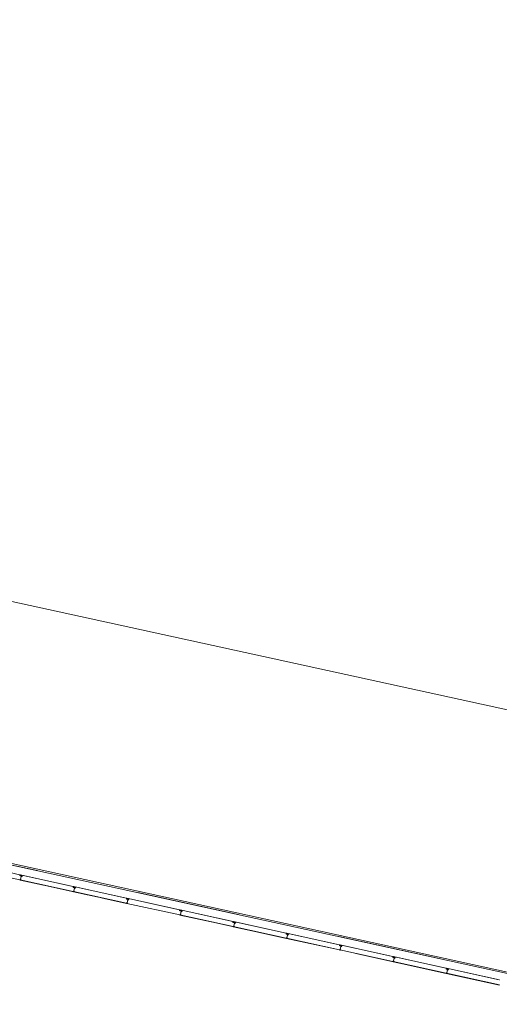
# Model space of a CAD drawing. Header units: metres. Extents: x 233012 to 233264, y 553571 to 554014.
# Tile 286 of 313: x 233148 to 233157, y 553995 to 554014. Entities that reach past the tile are written whole.
import ezdxf

# ---------------------------------------------------------------- set-up
doc = ezdxf.new("R2010")
doc.units = ezdxf.units.M
doc.linetypes.add('NLCS-HIDDEN', pattern=[4, 2, -2])
for name, color, linetype, lineweight in [('A-N---NPP', 251, 'NLCS-HIDDEN', 9), ('A-NA23_vloer', 252, 'Continuous', 0), ('A-NL$1B_3D-modellen_algemeen', 252, 'Continuous', 5), ('A-NL$1B_3D-modellen_algemeen-drsn', 252, 'Continuous', 5), ('A-NL23_vloeraanzicht', 252, 'Continuous', 5)]:
    doc.layers.add(name, color=color, linetype=linetype, lineweight=lineweight)

# ---------------------------------------------------------------- blocks, each defined once
blk = doc.blocks.new('NLRS_41_GM_WPB_waterslag_gen_mie - waterslag-5562979-01_Situatie')
at = {"layer": 'A-NL$1B_3D-modellen_algemeen'}
for p, q in [((-51.482, 0.279), (51.203, 0.279)), ((-0.953, 0), (-2.294, 0)), ((-0.17, 0), (-0.653, 0)), ((3.01, 0), (0.886, 0)), ((4.087, 0), (4.066, 0)), ((6.19, 0), (4.387, 0))]:
    blk.add_line(p, q, dxfattribs=at)

msp = doc.modelspace()

# ---------------------------------------------------------------- linework, layer by layer
at = {"layer": 'A-N---NPP', "flags": 128}
msp.add_lwpolyline([(233208.526, 553888.618), (233228.609, 553980.395), (233099.954, 554008.548), (233025.404, 553667.867), (233154.055, 553639.689), (233189.361, 553801.036), (233206.475, 553797.378), (233225.622, 553884.877)], close=True, dxfattribs=at)
at = {"layer": 'A-NA23_vloer', "flags": 128}
msp.add_lwpolyline([(233189.73, 553676.511), (233188.662, 553671.627), (233028.961, 553706.574), (233096.334, 554014.459), (233264.258, 553977.712), (233263.934, 553967.325), (233258.935, 553967.43), (233259.131, 553973.716), (233100.149, 554008.505), (233034.914, 553710.389), (233189.73, 553676.511)], dxfattribs=at)
at = {"layer": 'A-NL$1B_3D-modellen_algemeen-drsn'}
for p, q in [((233148.118, 553997.754), (233147.087, 553997.979)), ((233147.087, 553997.978), (233148.118, 553997.753)), ((233148.117, 553997.855), (233147.088, 553998.08)), ((233148.118, 553997.836), (233148.117, 553997.855)), ((233148.117, 553997.836), (233148.117, 553997.851)), ((233148.139, 553997.829), (233148.12, 553997.833)), ((233148.138, 553997.828), (233148.12, 553997.832)), ((233148.122, 553997.843), (233148.139, 553997.839)), ((233148.122, 553997.843), (233148.139, 553997.84)), ((233148.122, 553997.752), (233149.154, 553997.526)), ((233148.135, 553997.755), (233148.123, 553997.756)), ((233148.123, 553997.755), (233148.135, 553997.754)), ((233148.123, 553997.753), (233149.154, 553997.527)), ((233149.153, 553997.629), (233148.124, 553997.854)), ((233149.149, 553997.629), (233148.127, 553997.852)), ((233148.132, 553997.76), (233148.145, 553997.823)), ((233148.145, 553997.822), (233148.132, 553997.762)), ((233148.144, 553997.835), (233148.161, 553997.831)), ((233148.145, 553997.836), (233148.162, 553997.832)), ((233148.156, 553997.831), (233148.145, 553997.833)), ((233148.156, 553997.83), (233148.145, 553997.832)), ((233148.16, 553997.821), (233148.147, 553997.823)), ((233148.147, 553997.822), (233148.159, 553997.82)), ((233149.152, 553997.625), (233149.153, 553997.609)), ((233149.154, 553997.609), (233149.153, 553997.629)), ((233149.155, 553997.606), (233149.174, 553997.602)), ((233149.174, 553997.603), (233149.156, 553997.607)), ((233149.174, 553997.613), (233149.158, 553997.617)), ((233149.158, 553997.616), (233149.174, 553997.612)), ((233150.189, 553997.402), (233149.159, 553997.628)), ((233149.163, 553997.626), (233150.185, 553997.402)), ((233149.167, 553997.534), (233149.181, 553997.597)), ((233149.181, 553997.595), (233149.167, 553997.535)), ((233149.197, 553997.605), (233149.18, 553997.609)), ((233149.18, 553997.608), (233149.197, 553997.604)), ((233149.192, 553997.605), (233149.181, 553997.607)), ((233149.192, 553997.604), (233149.181, 553997.606)), ((233149.195, 553997.595), (233149.182, 553997.596)), ((233149.182, 553997.596), (233149.195, 553997.594)), ((233149.171, 553997.529), (233149.158, 553997.529)), ((233149.171, 553997.528), (233149.158, 553997.528)), ((233150.189, 553997.301), (233149.158, 553997.526)), ((233149.158, 553997.525), (233150.189, 553997.3)), ((233150.188, 553997.399), (233150.188, 553997.383)), ((233150.189, 553997.383), (233150.189, 553997.402)), ((233150.21, 553997.376), (233150.191, 553997.38)), ((233150.209, 553997.375), (233150.191, 553997.38)), ((233150.21, 553997.386), (233150.193, 553997.39)), ((233150.193, 553997.389), (233150.21, 553997.385)), ((233151.224, 553997.175), (233150.195, 553997.4)), ((233151.22, 553997.175), (233150.198, 553997.399)), ((233150.203, 553997.307), (233150.217, 553997.371)), ((233150.216, 553997.368), (233150.203, 553997.308)), ((233150.233, 553997.378), (233150.215, 553997.382)), ((233150.215, 553997.381), (233150.232, 553997.377)), ((233150.227, 553997.378), (233150.216, 553997.381)), ((233150.227, 553997.377), (233150.216, 553997.38)), ((233150.23, 553997.368), (233150.218, 553997.369)), ((233150.23, 553997.367), (233150.218, 553997.368)), ((233150.193, 553997.298), (233151.225, 553997.073)), ((233150.206, 553997.302), (233150.194, 553997.302)), ((233150.206, 553997.301), (233150.194, 553997.301)), ((233150.194, 553997.299), (233151.225, 553997.074)), ((233151.223, 553997.156), (233151.223, 553997.172)), ((233151.224, 553997.156), (233151.224, 553997.175)), ((233152.26, 553996.949), (233151.23, 553997.174)), ((233152.256, 553996.949), (233151.234, 553997.173)), ((233151.245, 553997.149), (233151.226, 553997.153)), ((233151.226, 553997.152), (233151.245, 553997.148)), ((233151.229, 553997.164), (233151.245, 553997.16)), ((233151.229, 553997.163), (233151.245, 553997.159)), ((233151.242, 553997.076), (233151.229, 553997.076)), ((233151.242, 553997.075), (233151.229, 553997.075)), ((233152.26, 553996.848), (233151.229, 553997.073)), ((233151.229, 553997.072), (233152.26, 553996.847)), ((233151.238, 553997.08), (233151.252, 553997.144)), ((233151.252, 553997.142), (233151.238, 553997.082)), ((233151.251, 553997.156), (233151.268, 553997.152)), ((233151.251, 553997.155), (233151.268, 553997.151)), ((233151.263, 553997.151), (233151.252, 553997.153)), ((233151.252, 553997.152), (233151.262, 553997.15)), ((233151.266, 553997.142), (233151.253, 553997.143)), ((233151.253, 553997.142), (233151.266, 553997.141)), ((233152.259, 553996.93), (233152.259, 553996.945)), ((233152.26, 553996.93), (233152.26, 553996.949)), ((233152.281, 553996.923), (233152.262, 553996.927)), ((233152.262, 553996.926), (233152.28, 553996.922)), ((233152.264, 553996.937), (233152.281, 553996.934)), ((233152.264, 553996.936), (233152.281, 553996.933)), ((233152.264, 553996.846), (233153.296, 553996.62)), ((233152.277, 553996.849), (233152.265, 553996.849)), ((233152.265, 553996.848), (233152.277, 553996.848)), ((233153.296, 553996.621), (233152.265, 553996.847)), ((233153.295, 553996.723), (233152.266, 553996.948)), ((233152.269, 553996.946), (233153.291, 553996.722)), ((233152.274, 553996.854), (233152.288, 553996.918)), ((233152.287, 553996.915), (233152.274, 553996.855)), ((233152.286, 553996.928), (233152.303, 553996.924)), ((233152.287, 553996.929), (233152.304, 553996.925)), ((233152.298, 553996.925), (233152.287, 553996.927)), ((233152.287, 553996.926), (233152.298, 553996.924)), ((233152.302, 553996.915), (233152.289, 553996.917)), ((233152.301, 553996.914), (233152.289, 553996.916)), ((233153.294, 553996.719), (233153.295, 553996.703)), ((233153.296, 553996.703), (233153.295, 553996.723)), ((233153.297, 553996.7), (233153.316, 553996.696)), ((233153.316, 553996.697), (233153.298, 553996.701)), ((233153.316, 553996.706), (233153.3, 553996.71)), ((233153.3, 553996.709), (233153.316, 553996.705)), ((233153.313, 553996.622), (233153.3, 553996.622)), ((233153.313, 553996.621), (233153.3, 553996.621)), ((233154.331, 553996.394), (233153.3, 553996.62)), ((233153.3, 553996.619), (233154.331, 553996.393)), ((233154.33, 553996.495), (233153.301, 553996.721)), ((233153.305, 553996.719), (233154.326, 553996.495)), ((233153.309, 553996.627), (233153.323, 553996.691)), ((233153.322, 553996.688), (233153.309, 553996.628)), ((233153.339, 553996.698), (233153.322, 553996.702)), ((233153.322, 553996.701), (233153.339, 553996.697)), ((233153.334, 553996.698), (233153.323, 553996.701)), ((233153.323, 553996.7), (233153.334, 553996.697)), ((233153.337, 553996.688), (233153.324, 553996.69)), ((233153.337, 553996.687), (233153.324, 553996.689)), ((233154.331, 553996.476), (233154.33, 553996.495)), ((233154.33, 553996.492), (233154.33, 553996.476)), ((233154.352, 553996.47), (233154.333, 553996.474)), ((233154.333, 553996.473), (233154.351, 553996.469)), ((233154.335, 553996.484), (233154.352, 553996.48)), ((233154.335, 553996.483), (233154.352, 553996.479)), ((233155.366, 553996.269), (233154.337, 553996.495)), ((233154.34, 553996.493), (233155.362, 553996.269)), ((233154.344, 553996.4), (233154.358, 553996.464)), ((233154.358, 553996.462), (233154.345, 553996.402)), ((233154.357, 553996.475), (233154.374, 553996.471)), ((233154.375, 553996.472), (233154.358, 553996.476)), ((233154.369, 553996.471), (233154.358, 553996.474)), ((233154.358, 553996.473), (233154.369, 553996.47)), ((233154.373, 553996.462), (233154.36, 553996.464)), ((233154.36, 553996.463), (233154.372, 553996.461)), ((233154.335, 553996.393), (233155.367, 553996.167)), ((233154.348, 553996.396), (233154.336, 553996.396)), ((233154.336, 553996.395), (233154.348, 553996.395)), ((233154.336, 553996.393), (233155.367, 553996.168)), ((233155.365, 553996.266), (233155.366, 553996.25)), ((233155.367, 553996.25), (233155.366, 553996.269)), ((233155.368, 553996.247), (233155.387, 553996.242)), ((233155.387, 553996.243), (233155.369, 553996.248)), ((233155.371, 553996.257), (233155.387, 553996.254)), ((233155.371, 553996.256), (233155.387, 553996.253)), ((233156.402, 553996.043), (233155.372, 553996.268)), ((233156.398, 553996.043), (233155.376, 553996.266)), ((233155.38, 553996.174), (233155.394, 553996.238)), ((233155.394, 553996.236), (233155.38, 553996.175)), ((233155.41, 553996.246), (233155.393, 553996.249)), ((233155.393, 553996.248), (233155.41, 553996.245)), ((233155.405, 553996.245), (233155.394, 553996.248)), ((233155.405, 553996.244), (233155.394, 553996.247)), ((233155.408, 553996.235), (233155.395, 553996.237)), ((233155.408, 553996.234), (233155.395, 553996.236)), ((233155.384, 553996.169), (233155.371, 553996.169)), ((233155.371, 553996.168), (233155.384, 553996.168)), ((233155.371, 553996.167), (233156.402, 553995.941)), ((233155.371, 553996.166), (233156.402, 553995.94)), ((233156.401, 553996.039), (233156.401, 553996.023)), ((233156.402, 553996.023), (233156.402, 553996.043)), ((233156.423, 553996.017), (233156.404, 553996.021)), ((233156.404, 553996.02), (233156.422, 553996.016)), ((233156.406, 553996.03), (233156.423, 553996.027)), ((233156.406, 553996.029), (233156.423, 553996.026)), ((233157.437, 553995.816), (233156.408, 553996.041)), ((233156.411, 553996.039), (233157.433, 553995.816)), ((233156.428, 553996.022), (233156.446, 553996.019)), ((233156.428, 553996.021), (233156.445, 553996.018)), ((233156.44, 553996.019), (233156.429, 553996.021)), ((233156.44, 553996.018), (233156.429, 553996.02)), ((233156.406, 553995.939), (233157.438, 553995.713)), ((233156.419, 553995.942), (233156.407, 553995.942)), ((233156.407, 553995.941), (233156.419, 553995.941)), ((233157.438, 553995.714), (233156.407, 553995.94)), ((233156.416, 553995.948), (233156.429, 553996.011)), ((233156.429, 553996.009), (233156.416, 553995.948)), ((233156.443, 553996.008), (233156.431, 553996.01)), ((233156.443, 553996.007), (233156.431, 553996.009))]:
    msp.add_line(p, q, dxfattribs=at)
for centre, major_axis, start_param, end_param in [((233148.113, 553997.851), (0.00267, -0.00298), 0.931354, 2.19532), ((233148.113, 553997.851), (-0.00344, -0.00203), 2.699863, 3.963829), ((233148.12, 553997.836), (-0.0032, -0.00143), 5.888446, 7.218344), ((233148.12, 553997.836), (0.00217, -0.00275), 4.069193, 5.39909), ((233148.12, 553997.836), (0.00108, -0.00225), 4.29038, 5.620278), ((233148.118, 553997.754), (-0.001, -0.000016), 1.338972, 2.909768), ((233148.118, 553997.754), (0.00138, -0.00145), 5.307534, 6.87833), ((233148.118, 553997.754), (-0.001, -0.000016), 1.338972, 2.909768), ((233148.123, 553997.846), (-0.00282, -0.00151), 5.313654, 7.14784), ((233148.123, 553997.755), (-0.0013, -0.0027), 2.472128, 4.943664), ((233148.123, 553997.755), (-0.00023, -0.00299), 2.099436, 4.570971), ((233148.123, 553997.846), (-0.0014, -0.0017), 4.924274, 6.758459), ((233148.123, 553997.846), (-0.00205, -0.00081), 5.42827, 7.262456), ((233148.123, 553997.755), (-0.00017, -0.00199), 2.107302, 4.578591), ((233148.123, 553997.754), (0.00075, -0.00164), 2.825219, 5.469697), ((233148.123, 553997.754), (-0.000117, -0.000791), 3.465414, 5.959476), ((233148.123, 553997.754), (0.000547, -0.000584), 2.566065, 5.060127), ((233148.127, 553997.848), (0.00007, -0.0042), 2.909966, 4.217373), ((233148.127, 553997.848), (-0.0024, -0.00345), 3.534291, 4.841698), ((233148.125, 553997.757), (-0.000113, -0.000994), 5.278694, 6.377924), ((233148.132, 553997.76), (-0.000467, -0.000884), 4.982599, 6.553395), ((233148.133, 553997.761), (-0.000608, -0.000794), 5.150418, 6.721214), ((233148.135, 553997.757), (0.00126, -0.00031), 4.933576, 7.877773), ((233148.135, 553997.757), (-0.000291, -0.000034), 1.43767, 4.381867), ((233148.135, 553997.757), (-0.000275, -0.000102), 1.198998, 4.143195), ((233148.135, 553997.757), (-0.00195, -0.00045), 1.326327, 2.798059), ((233148.136, 553997.758), (0.00186, -0.00069), 0.040866, 1.709453), ((233148.139, 553997.832), (0.00322, -0.00138), 4.902642, 6.438001), ((233148.139, 553997.832), (-0.00278, -0.00212), 0.704419, 2.239778), ((233148.138, 553997.836), (-0.00295, -0.00188), 3.371735, 3.930592), ((233148.138, 553997.836), (-0.0035, 0.00016), 3.985195, 4.544052), ((233148.138, 553997.836), (-0.00225, -0.00108), 3.490623, 4.04948), ((233148.139, 553997.832), (-0.00247, 0.0004), 1.517566, 3.052924), ((233148.145, 553997.83), (0.00052, -0.00316), 2.764345, 4.299093), ((233148.145, 553997.838), (-0.00113, -0.00189), 6.046079, 6.604935), ((233148.145, 553997.838), (-0.00166, -0.00144), 0.083893, 0.64275), ((233148.145, 553997.838), (-0.00056, -0.00315), 5.686243, 6.2451), ((233148.145, 553997.83), (0.00029, -0.00218), 2.796726, 4.331349), ((233148.145, 553997.83), (-0.00005, -0.0022), 2.951707, 4.48633), ((233148.147, 553997.821), (0.00341, -0.00077), 1.664264, 2.402198), ((233148.147, 553997.821), (-0.00012, -0.0035), 3.048082, 3.786017), ((233148.147, 553997.821), (0.00152, -0.00199), 2.360264, 3.114134), ((233148.147, 553997.821), (-0.00153, -0.00061), 4.202447, 5.685977), ((233148.147, 553997.821), (-0.000281, -0.000586), 3.460683, 4.944212), ((233148.147, 553997.821), (-0.000634, -0.000142), 4.363322, 5.846852), ((233148.155, 553997.826), (0.00177, -0.00131), 5.221733, 6.705263), ((233148.155, 553997.826), (0.00208, -0.00072), 4.916898, 6.400428), ((233148.155, 553997.826), (-0.00204, -0.00246), 0.564994, 2.048524), ((233148.155, 553997.828), (0.00094, -0.00306), 1.055608, 2.626404), ((233148.155, 553997.828), (0.00023, -0.00219), 1.249046, 2.819842), ((233148.155, 553997.828), (0.00023, -0.00219), 1.249046, 2.819842), ((233148.16, 553997.824), (-0.0035, 0.00014), 1.481303, 2.964833), ((233148.16, 553997.824), (0.00319, -0.00145), 5.011082, 6.494612), ((233148.16, 553997.824), (0.00209, -0.00137), 5.162977, 6.646507), ((233148.161, 553997.828), (0.0016, -0.00192), 0.662909, 2.233706), ((233148.161, 553997.828), (0.0033, -0.00116), 0.122489, 1.693286), ((233148.161, 553997.828), (0.0033, -0.00116), 0.122489, 1.693286), ((233149.148, 553997.625), (0.00267, -0.00298), 0.931354, 2.19532), ((233149.148, 553997.625), (-0.00344, -0.00203), 2.699863, 3.963829), ((233149.156, 553997.61), (-0.0032, -0.00143), 5.888446, 7.218344), ((233149.156, 553997.61), (0.00217, -0.00275), 4.069193, 5.39909), ((233149.156, 553997.61), (0.00108, -0.00225), 4.29038, 5.620278), ((233149.158, 553997.619), (-0.00282, -0.00151), 5.313654, 7.14784), ((233149.158, 553997.619), (-0.0014, -0.0017), 4.924274, 6.758459), ((233149.158, 553997.619), (-0.00205, -0.00081), 5.42827, 7.262456), ((233149.162, 553997.622), (0.00007, -0.0042), 2.909966, 4.217373), ((233149.162, 553997.622), (-0.0024, -0.00345), 3.534291, 4.841698), ((233149.174, 553997.61), (-0.00295, -0.00188), 3.371735, 3.930592), ((233149.174, 553997.61), (-0.0035, 0.00016), 3.985195, 4.544052), ((233149.174, 553997.61), (-0.00225, -0.00108), 3.490623, 4.04948), ((233149.175, 553997.605), (0.00322, -0.00138), 4.902642, 6.438001), ((233149.175, 553997.605), (-0.00247, 0.0004), 1.517566, 3.052924), ((233149.175, 553997.605), (-0.00278, -0.00212), 0.704419, 2.239778), ((233149.18, 553997.604), (0.00052, -0.00316), 2.764345, 4.299093), ((233149.181, 553997.611), (-0.00056, -0.00315), 5.686243, 6.2451), ((233149.18, 553997.604), (0.00029, -0.00218), 2.796726, 4.331349), ((233149.18, 553997.604), (-0.00005, -0.0022), 2.951707, 4.48633), ((233149.181, 553997.611), (-0.00113, -0.00189), 6.046079, 6.604935), ((233149.181, 553997.611), (-0.00166, -0.00144), 0.083893, 0.64275), ((233149.182, 553997.595), (0.00341, -0.00077), 1.664264, 2.402198), ((233149.182, 553997.595), (-0.00012, -0.0035), 3.048082, 3.786017), ((233149.182, 553997.595), (0.00152, -0.00199), 2.360264, 3.114134), ((233149.182, 553997.595), (-0.00153, -0.00061), 4.202447, 5.685977), ((233149.182, 553997.595), (-0.000281, -0.000586), 3.460683, 4.944212), ((233149.182, 553997.595), (-0.000634, -0.000142), 4.363322, 5.846852), ((233149.191, 553997.6), (0.00177, -0.00131), 5.221733, 6.705263), ((233149.191, 553997.6), (0.00208, -0.00072), 4.916898, 6.400428), ((233149.191, 553997.6), (-0.00204, -0.00246), 0.564994, 2.048524), ((233149.191, 553997.602), (0.00094, -0.00306), 1.055608, 2.626404), ((233149.191, 553997.602), (0.00023, -0.00219), 1.249046, 2.819842), ((233149.191, 553997.602), (0.00023, -0.00219), 1.249046, 2.819842), ((233149.195, 553997.597), (0.00209, -0.00137), 5.162977, 6.646507), ((233149.195, 553997.597), (-0.0035, 0.00014), 1.481303, 2.964833), ((233149.195, 553997.597), (0.00319, -0.00145), 5.011082, 6.494612), ((233149.196, 553997.602), (0.0033, -0.00116), 0.122489, 1.693286), ((233149.196, 553997.602), (0.0033, -0.00116), 0.122489, 1.693286), ((233149.196, 553997.602), (0.0016, -0.00192), 0.662909, 2.233706), ((233149.154, 553997.528), (-0.001, -0.000016), 1.338972, 2.909768), ((233149.154, 553997.528), (0.00138, -0.00145), 5.307534, 6.87833), ((233149.154, 553997.528), (-0.001, -0.000016), 1.338972, 2.909768), ((233149.158, 553997.529), (-0.0013, -0.0027), 2.472128, 4.943664), ((233149.158, 553997.529), (-0.00023, -0.00299), 2.099436, 4.570971), ((233149.158, 553997.529), (-0.00017, -0.00199), 2.107302, 4.578591), ((233149.159, 553997.527), (0.00075, -0.00164), 2.825219, 5.469697), ((233149.159, 553997.527), (-0.000117, -0.000791), 3.465414, 5.959476), ((233149.159, 553997.527), (0.000547, -0.000584), 2.566065, 5.060127), ((233149.161, 553997.531), (-0.000113, -0.000994), 5.278694, 6.377924), ((233149.168, 553997.535), (-0.000608, -0.000794), 5.150418, 6.721214), ((233149.168, 553997.534), (-0.000467, -0.000884), 4.982599, 6.553395), ((233149.171, 553997.531), (0.00186, -0.00069), 0.040866, 1.709453), ((233149.171, 553997.531), (0.00126, -0.00031), 4.933576, 7.877773), ((233149.171, 553997.531), (-0.000291, -0.000034), 1.43767, 4.381867), ((233149.171, 553997.531), (-0.000275, -0.000102), 1.198998, 4.143195), ((233149.171, 553997.531), (-0.00195, -0.00045), 1.326327, 2.798059), ((233150.184, 553997.398), (0.00267, -0.00298), 0.931354, 2.19532), ((233150.184, 553997.398), (-0.00344, -0.00203), 2.699863, 3.963829), ((233150.192, 553997.383), (-0.0032, -0.00143), 5.888446, 7.218344), ((233150.192, 553997.383), (0.00217, -0.00275), 4.069193, 5.39909), ((233150.192, 553997.383), (0.00108, -0.00225), 4.29038, 5.620278), ((233150.194, 553997.392), (-0.00282, -0.00151), 5.313654, 7.14784), ((233150.194, 553997.392), (-0.0014, -0.0017), 4.924274, 6.758459), ((233150.194, 553997.392), (-0.00205, -0.00081), 5.42827, 7.262456), ((233150.197, 553997.395), (0.00007, -0.0042), 2.909966, 4.217373), ((233150.197, 553997.395), (-0.0024, -0.00345), 3.534291, 4.841698), ((233150.21, 553997.379), (0.00322, -0.00138), 4.902642, 6.438001), ((233150.21, 553997.379), (-0.00278, -0.00212), 0.704419, 2.239778), ((233150.209, 553997.383), (-0.00295, -0.00188), 3.371735, 3.930592), ((233150.209, 553997.383), (-0.0035, 0.00016), 3.985195, 4.544052), ((233150.209, 553997.383), (-0.00225, -0.00108), 3.490623, 4.04948), ((233150.21, 553997.379), (-0.00247, 0.0004), 1.517566, 3.052924), ((233150.216, 553997.377), (0.00052, -0.00316), 2.764345, 4.299093), ((233150.216, 553997.384), (-0.00056, -0.00315), 5.686243, 6.2451), ((233150.216, 553997.384), (-0.00113, -0.00189), 6.046079, 6.604935), ((233150.216, 553997.384), (-0.00166, -0.00144), 0.083893, 0.64275), ((233150.216, 553997.377), (0.00029, -0.00218), 2.796726, 4.331349), ((233150.216, 553997.377), (-0.00005, -0.0022), 2.951707, 4.48633), ((233150.218, 553997.369), (0.00341, -0.00077), 1.664264, 2.402198), ((233150.218, 553997.369), (-0.00012, -0.0035), 3.048082, 3.786017), ((233150.218, 553997.368), (-0.00153, -0.00061), 4.202447, 5.685977), ((233150.218, 553997.369), (0.00152, -0.00199), 2.360264, 3.114134), ((233150.218, 553997.368), (-0.000281, -0.000586), 3.460683, 4.944212), ((233150.218, 553997.368), (-0.000634, -0.000142), 4.363322, 5.846852), ((233150.226, 553997.373), (0.00177, -0.00131), 5.221733, 6.705263), ((233150.226, 553997.373), (-0.00204, -0.00246), 0.564994, 2.048524), ((233150.226, 553997.373), (0.00208, -0.00072), 4.916898, 6.400428), ((233150.227, 553997.375), (0.00094, -0.00306), 1.055608, 2.626404), ((233150.227, 553997.375), (0.00023, -0.00219), 1.249046, 2.819842), ((233150.227, 553997.375), (0.00023, -0.00219), 1.249046, 2.819842), ((233150.231, 553997.37), (0.00209, -0.00137), 5.162977, 6.646507), ((233150.231, 553997.37), (-0.0035, 0.00014), 1.481303, 2.964833), ((233150.231, 553997.37), (0.00319, -0.00145), 5.011082, 6.494612), ((233150.232, 553997.375), (0.0016, -0.00192), 0.662909, 2.233706), ((233150.232, 553997.375), (0.0033, -0.00116), 0.122489, 1.693286), ((233150.232, 553997.375), (0.0033, -0.00116), 0.122489, 1.693286), ((233150.19, 553997.302), (-0.001, -0.000016), 1.338972, 2.909768), ((233150.19, 553997.302), (-0.001, -0.000016), 1.338972, 2.909768), ((233150.19, 553997.302), (0.00138, -0.00145), 5.307534, 6.87833), ((233150.194, 553997.303), (-0.0013, -0.0027), 2.472128, 4.943664), ((233150.194, 553997.303), (-0.00023, -0.00299), 2.099436, 4.570971), ((233150.194, 553997.303), (-0.00017, -0.00199), 2.107302, 4.578591), ((233150.194, 553997.3), (0.00075, -0.00164), 2.825219, 5.469697), ((233150.194, 553997.3), (-0.000117, -0.000791), 3.465414, 5.959476), ((233150.194, 553997.3), (0.000547, -0.000584), 2.566065, 5.060127), ((233150.197, 553997.304), (-0.000113, -0.000994), 5.278694, 6.377924), ((233150.204, 553997.308), (-0.000608, -0.000794), 5.150418, 6.721214), ((233150.204, 553997.307), (-0.000467, -0.000884), 4.982599, 6.553395), ((233150.206, 553997.304), (0.00126, -0.00031), 4.933576, 7.877773), ((233150.206, 553997.304), (-0.000291, -0.000034), 1.43767, 4.381867), ((233150.206, 553997.304), (-0.000275, -0.000102), 1.198998, 4.143195), ((233150.206, 553997.304), (-0.00195, -0.00045), 1.326327, 2.798059), ((233150.206, 553997.304), (0.00186, -0.00069), 0.040866, 1.709453), ((233151.219, 553997.171), (0.00267, -0.00298), 0.931354, 2.19532), ((233151.219, 553997.171), (-0.00344, -0.00203), 2.699863, 3.963829), ((233151.229, 553997.166), (-0.00311, 0.00076), 6.043775, 7.877961), ((233151.233, 553997.168), (0.00327, 0.00263), 0.677683, 1.98509), ((233151.233, 553997.168), (0.00359, 0.00218), 0.809378, 2.116784), ((233151.227, 553997.156), (-0.0032, -0.00143), 5.888446, 7.218344), ((233151.227, 553997.156), (0.00217, -0.00275), 4.069193, 5.39909), ((233151.227, 553997.156), (0.00108, -0.00225), 4.29038, 5.620278), ((233151.225, 553997.075), (-0.001, -0.000016), 1.338972, 2.909768), ((233151.225, 553997.075), (0.00138, -0.00145), 5.307534, 6.87833), ((233151.225, 553997.075), (-0.001, -0.000016), 1.338972, 2.909768), ((233151.229, 553997.076), (-0.0013, -0.0027), 2.472128, 4.943664), ((233151.229, 553997.076), (-0.00023, -0.00299), 2.099436, 4.570971), ((233151.229, 553997.166), (-0.00208, 0.00073), 6.142473, 7.976659), ((233151.229, 553997.166), (-0.00219, 0.00024), 5.91208, 7.746266), ((233151.229, 553997.076), (-0.00017, -0.00199), 2.107302, 4.578591), ((233151.23, 553997.074), (0.00178, 0.00028), 1.528045, 4.172524), ((233151.23, 553997.074), (0.000387, 0.0007), 0.68249, 3.176552), ((233151.23, 553997.074), (-0.0008, 0.000008), 4.899602, 7.393664), ((233151.232, 553997.077), (-0.000113, -0.000994), 5.278694, 6.377924), ((233151.239, 553997.082), (0.000564, 0.000826), 1.954478, 3.525274), ((233151.239, 553997.08), (-0.000467, -0.000884), 4.982599, 6.553395), ((233151.242, 553997.078), (-0.00183, 0.00078), 3.229593, 4.898181), ((233151.242, 553997.077), (0.00126, -0.00031), 4.933576, 7.877773), ((233151.242, 553997.077), (-0.000291, -0.000034), 1.43767, 4.381867), ((233151.242, 553997.077), (-0.000275, -0.000102), 1.198998, 4.143195), ((233151.242, 553997.078), (-0.00102, 0.00172), 2.586962, 4.058695), ((233151.245, 553997.157), (0.00336, 0.00098), 0.511525, 1.070382), ((233151.245, 553997.157), (-0.00346, 0.00054), 4.093422, 4.652278), ((233151.245, 553997.157), (-0.00157, 0.00195), 4.831215, 5.390072), ((233151.246, 553997.152), (0.00322, -0.00138), 4.902642, 6.438001), ((233151.246, 553997.152), (-0.00247, 0.0004), 1.517566, 3.052924), ((233151.246, 553997.152), (-0.00278, -0.00212), 0.704419, 2.239778), ((233151.251, 553997.15), (0.00052, -0.00316), 2.764345, 4.299093), ((233151.252, 553997.158), (-0.00305, 0.00096), 1.101078, 1.659935), ((233151.251, 553997.15), (0.00029, -0.00218), 2.796726, 4.331349), ((233151.251, 553997.15), (-0.00005, -0.0022), 2.951707, 4.48633), ((233151.252, 553997.158), (-0.00216, 0.0004), 0.981207, 1.540063), ((233151.252, 553997.158), (-0.00168, 0.00142), 1.499369, 2.058226), ((233151.253, 553997.142), (0.00341, -0.00077), 1.664264, 2.402198), ((233151.253, 553997.142), (-0.00012, -0.0035), 3.048082, 3.786017), ((233151.253, 553997.142), (0.00152, -0.00199), 2.360264, 3.114134), ((233151.253, 553997.142), (0.00011, 0.00165), 6.219103, 7.702633), ((233151.253, 553997.142), (-0.000429, 0.000488), 5.433705, 6.917235), ((233151.253, 553997.142), (0.000254, 0.000598), 0.273552, 1.757082), ((233151.262, 553997.146), (0.00177, -0.00131), 5.221733, 6.705263), ((233151.262, 553997.146), (-0.00204, -0.00246), 0.564994, 2.048524), ((233151.262, 553997.146), (0.00208, -0.00072), 4.916898, 6.400428), ((233151.262, 553997.148), (0.00023, -0.00219), 1.249046, 2.819842), ((233151.262, 553997.148), (0.00023, -0.00219), 1.249046, 2.819842), ((233151.262, 553997.148), (0.00094, -0.00306), 1.055608, 2.626404), ((233151.266, 553997.144), (0.00234, 0.00087), 4.228292, 5.711822), ((233151.266, 553997.144), (0.00328, 0.00122), 4.228292, 5.711822), ((233151.266, 553997.144), (0.00263, 0.00231), 3.862909, 5.346439), ((233151.267, 553997.149), (0.00137, 0.00322), 4.898675, 6.469471), ((233151.267, 553997.149), (0.00137, 0.00322), 4.898675, 6.469471), ((233151.267, 553997.149), (0.0024, 0.0007), 5.782771, 7.353567), ((233152.255, 553996.945), (-0.0011, 0.00385), 4.526265, 5.790231), ((233152.255, 553996.945), (0.00246, 0.00316), 5.465079, 6.729044), ((233152.263, 553996.93), (-0.00098, 0.00336), 1.31128, 2.641178), ((233152.263, 553996.93), (0.0002, 0.00349), 1.654479, 2.984377), ((233152.263, 553996.93), (-0.00249, 0.00027), 0.133183, 1.463081), ((233152.261, 553996.849), (-0.00056, 0.00192), 2.641178, 4.211975), ((233152.261, 553996.849), (0.00096, 0.000281), 4.211975, 5.782771), ((233152.261, 553996.849), (0.00096, 0.000281), 4.211975, 5.782771), ((233152.265, 553996.939), (-0.00282, -0.00151), 5.313654, 7.14784), ((233152.265, 553996.849), (0.00244, 0.00174), 6.117252, 8.588787), ((233152.265, 553996.849), (0.00032, 0.00298), 5.274183, 7.745718), ((233152.265, 553996.939), (-0.0014, -0.0017), 4.924274, 6.758459), ((233152.265, 553996.939), (-0.00205, -0.00081), 5.42827, 7.262456), ((233152.265, 553996.849), (0.00156, 0.00125), 6.059704, 8.530993), ((233152.265, 553996.847), (0.00075, -0.00164), 2.825219, 5.469697), ((233152.265, 553996.847), (-0.000117, -0.000791), 3.465414, 5.959476), ((233152.265, 553996.847), (0.000547, -0.000584), 2.566065, 5.060127), ((233152.269, 553996.942), (0.00007, -0.0042), 2.909966, 4.217373), ((233152.269, 553996.942), (-0.0024, -0.00345), 3.534291, 4.841698), ((233152.268, 553996.851), (-0.000535, 0.000845), 1.460191, 2.559422), ((233152.275, 553996.854), (-0.000494, 0.000869), 0.838558, 2.409354), ((233152.275, 553996.855), (-0.000608, -0.000794), 5.150418, 6.721214), ((233152.277, 553996.851), (-0.000906, 0.000923), 2.347177, 5.291374), ((233152.277, 553996.851), (0.00018, 0.000231), 3.784847, 6.729044), ((233152.277, 553996.851), (0.000286, 0.000065), 4.471548, 7.415745), ((233152.277, 553996.851), (-0.00195, -0.00045), 1.326327, 2.798059), ((233152.278, 553996.851), (0.00186, -0.00069), 0.040866, 1.709453), ((233152.281, 553996.926), (0.00248, 0.00247), 3.714505, 5.249864), ((233152.281, 553996.926), (0.00336, 0.00098), 4.211975, 5.747333), ((233152.28, 553996.93), (-0.00295, -0.00188), 3.371735, 3.930592), ((233152.28, 553996.93), (-0.0035, 0.00016), 3.985195, 4.544052), ((233152.28, 553996.93), (-0.00225, -0.00108), 3.490623, 4.04948), ((233152.281, 553996.926), (0.00071, 0.0024), 3.212471, 4.74783), ((233152.287, 553996.924), (-0.00112, 0.003), 5.712128, 7.246876), ((233152.287, 553996.931), (-0.00113, -0.00189), 6.046079, 6.604935), ((233152.287, 553996.931), (-0.00166, -0.00144), 0.083893, 0.64275), ((233152.287, 553996.931), (-0.00056, -0.00315), 5.686243, 6.2451), ((233152.287, 553996.924), (-0.0015, 0.00161), 5.319491, 6.854114), ((233152.287, 553996.924), (-0.00091, 0.002), 5.640351, 7.174973), ((233152.289, 553996.916), (-0.0035, 0.00011), 4.61671, 5.354644), ((233152.289, 553996.916), (0.00342, 0.00075), 1.227415, 1.965349), ((233152.289, 553996.915), (-0.00153, -0.00061), 4.202447, 5.685977), ((233152.289, 553996.916), (-0.00223, 0.00114), 5.05677, 5.81064), ((233152.289, 553996.915), (-0.000281, -0.000586), 3.460683, 4.944212), ((233152.289, 553996.915), (-0.000634, -0.000142), 4.363322, 5.846852), ((233152.297, 553996.92), (-0.00071, 0.00208), 2.684811, 4.168341), ((233152.297, 553996.92), (0.00024, 0.00219), 3.121144, 4.604674), ((233152.297, 553996.92), (-0.00082, 0.00309), 2.75576, 4.23929), ((233152.298, 553996.922), (-0.00281, 0.00154), 3.426576, 4.997373), ((233152.298, 553996.922), (0.00171, 0.00138), 5.390072, 6.960868), ((233152.298, 553996.922), (0.00171, 0.00138), 5.390072, 6.960868), ((233152.302, 553996.918), (-0.0035, 0.00014), 1.481303, 2.964833), ((233152.302, 553996.918), (0.00319, -0.00145), 5.011082, 6.494612), ((233152.302, 553996.918), (0.00209, -0.00137), 5.162977, 6.646507), ((233152.303, 553996.922), (0.0016, -0.00192), 0.662909, 2.233706), ((233152.303, 553996.922), (0.0033, -0.00116), 0.122489, 1.693286), ((233152.303, 553996.922), (0.0033, -0.00116), 0.122489, 1.693286), ((233153.29, 553996.718), (0.00267, -0.00298), 0.931354, 2.19532), ((233153.29, 553996.718), (-0.00344, -0.00203), 2.699863, 3.963829), ((233153.298, 553996.703), (-0.0032, -0.00143), 5.888446, 7.218344), ((233153.298, 553996.703), (0.00217, -0.00275), 4.069193, 5.39909), ((233153.298, 553996.703), (0.00108, -0.00225), 4.29038, 5.620278), ((233153.296, 553996.622), (-0.001, -0.000016), 1.338972, 2.909768), ((233153.296, 553996.622), (0.00138, -0.00145), 5.307534, 6.87833), ((233153.296, 553996.622), (-0.001, -0.000016), 1.338972, 2.909768), ((233153.3, 553996.712), (-0.00282, -0.00151), 5.313654, 7.14784), ((233153.3, 553996.623), (-0.0013, -0.0027), 2.472128, 4.943664), ((233153.3, 553996.623), (-0.00023, -0.00299), 2.099436, 4.570971), ((233153.3, 553996.712), (-0.0014, -0.0017), 4.924274, 6.758459), ((233153.3, 553996.712), (-0.00205, -0.00081), 5.42827, 7.262456), ((233153.3, 553996.623), (-0.00017, -0.00199), 2.107302, 4.578591), ((233153.3, 553996.62), (0.00075, -0.00164), 2.825219, 5.469697), ((233153.304, 553996.715), (0.00007, -0.0042), 2.909966, 4.217373), ((233153.304, 553996.715), (-0.0024, -0.00345), 3.534291, 4.841698), ((233153.3, 553996.62), (-0.000117, -0.000791), 3.465414, 5.959476), ((233153.3, 553996.62), (0.000547, -0.000584), 2.566065, 5.060127), ((233153.303, 553996.624), (-0.000113, -0.000994), 5.278694, 6.377924), ((233153.31, 553996.628), (-0.000608, -0.000794), 5.150418, 6.721214), ((233153.31, 553996.627), (-0.000467, -0.000884), 4.982599, 6.553395), ((233153.313, 553996.624), (0.00186, -0.00069), 0.040866, 1.709453), ((233153.313, 553996.624), (0.00126, -0.00031), 4.933576, 7.877773), ((233153.313, 553996.624), (-0.000291, -0.000034), 1.43767, 4.381867), ((233153.313, 553996.624), (-0.000275, -0.000102), 1.198998, 4.143195), ((233153.313, 553996.624), (-0.00195, -0.00045), 1.326327, 2.798059), ((233153.316, 553996.703), (-0.00295, -0.00188), 3.371735, 3.930592), ((233153.316, 553996.703), (-0.0035, 0.00016), 3.985195, 4.544052), ((233153.316, 553996.703), (-0.00225, -0.00108), 3.490623, 4.04948), ((233153.317, 553996.699), (0.00322, -0.00138), 4.902642, 6.438001), ((233153.317, 553996.699), (-0.00247, 0.0004), 1.517566, 3.052924), ((233153.317, 553996.699), (-0.00278, -0.00212), 0.704419, 2.239778), ((233153.322, 553996.698), (0.00052, -0.00316), 2.764345, 4.299093), ((233153.322, 553996.704), (-0.00056, -0.00315), 5.686243, 6.2451), ((233153.322, 553996.698), (0.00029, -0.00218), 2.796726, 4.331349), ((233153.322, 553996.698), (-0.00005, -0.0022), 2.951707, 4.48633), ((233153.322, 553996.704), (-0.00113, -0.00189), 6.046079, 6.604935), ((233153.322, 553996.704), (-0.00166, -0.00144), 0.083893, 0.64275), ((233153.324, 553996.689), (0.00341, -0.00077), 1.664264, 2.402198), ((233153.324, 553996.689), (-0.00012, -0.0035), 3.048082, 3.786017), ((233153.324, 553996.688), (-0.00153, -0.00061), 4.202447, 5.685977), ((233153.324, 553996.689), (0.00152, -0.00199), 2.360264, 3.114134), ((233153.324, 553996.688), (-0.000281, -0.000586), 3.460683, 4.944212), ((233153.324, 553996.688), (-0.000634, -0.000142), 4.363322, 5.846852), ((233153.333, 553996.694), (0.00177, -0.00131), 5.221733, 6.705263), ((233153.333, 553996.694), (-0.00204, -0.00246), 0.564994, 2.048524), ((233153.333, 553996.694), (0.00208, -0.00072), 4.916898, 6.400428), ((233153.333, 553996.695), (0.00094, -0.00306), 1.055608, 2.626404), ((233153.333, 553996.695), (0.00023, -0.00219), 1.249046, 2.819842), ((233153.333, 553996.695), (0.00023, -0.00219), 1.249046, 2.819842), ((233153.337, 553996.69), (0.00209, -0.00137), 5.162977, 6.646507), ((233153.337, 553996.69), (-0.0035, 0.00014), 1.481303, 2.964833), ((233153.337, 553996.69), (0.00319, -0.00145), 5.011082, 6.494612), ((233153.338, 553996.695), (0.0033, -0.00116), 0.122489, 1.693286), ((233153.338, 553996.695), (0.0033, -0.00116), 0.122489, 1.693286), ((233153.338, 553996.695), (0.0016, -0.00192), 0.662909, 2.233706), ((233154.326, 553996.491), (0.00267, -0.00298), 0.931354, 2.19532), ((233154.326, 553996.491), (-0.00344, -0.00203), 2.699863, 3.963829), ((233154.333, 553996.476), (-0.0032, -0.00143), 5.888446, 7.218344), ((233154.333, 553996.476), (0.00217, -0.00275), 4.069193, 5.39909), ((233154.333, 553996.476), (0.00108, -0.00225), 4.29038, 5.620278), ((233154.336, 553996.486), (-0.00282, -0.00151), 5.313654, 7.14784), ((233154.336, 553996.486), (-0.0014, -0.0017), 4.924274, 6.758459), ((233154.336, 553996.486), (-0.00205, -0.00081), 5.42827, 7.262456), ((233154.339, 553996.489), (0.00007, -0.0042), 2.909966, 4.217373), ((233154.339, 553996.489), (-0.0024, -0.00345), 3.534291, 4.841698), ((233154.352, 553996.472), (0.00322, -0.00138), 4.902642, 6.438001), ((233154.352, 553996.472), (-0.00278, -0.00212), 0.704419, 2.239778), ((233154.351, 553996.477), (-0.00295, -0.00188), 3.371735, 3.930592), ((233154.351, 553996.477), (-0.0035, 0.00016), 3.985195, 4.544052), ((233154.351, 553996.477), (-0.00225, -0.00108), 3.490623, 4.04948), ((233154.352, 553996.472), (-0.00247, 0.0004), 1.517566, 3.052924), ((233154.358, 553996.471), (0.00052, -0.00316), 2.764345, 4.299093), ((233154.358, 553996.478), (-0.00113, -0.00189), 6.046079, 6.604935), ((233154.358, 553996.478), (-0.00166, -0.00144), 0.083893, 0.64275), ((233154.358, 553996.478), (-0.00056, -0.00315), 5.686243, 6.2451), ((233154.358, 553996.471), (0.00029, -0.00218), 2.796726, 4.331349), ((233154.358, 553996.471), (-0.00005, -0.0022), 2.951707, 4.48633), ((233154.36, 553996.462), (0.00341, -0.00077), 1.664264, 2.402198), ((233154.36, 553996.462), (-0.00012, -0.0035), 3.048082, 3.786017), ((233154.36, 553996.462), (0.00152, -0.00199), 2.360264, 3.114134), ((233154.36, 553996.462), (-0.00153, -0.00061), 4.202447, 5.685977), ((233154.36, 553996.462), (-0.000281, -0.000586), 3.460683, 4.944212), ((233154.36, 553996.462), (-0.000634, -0.000142), 4.363322, 5.846852), ((233154.368, 553996.467), (0.00177, -0.00131), 5.221733, 6.705263), ((233154.368, 553996.467), (-0.00204, -0.00246), 0.564994, 2.048524), ((233154.368, 553996.467), (0.00208, -0.00072), 4.916898, 6.400428), ((233154.368, 553996.468), (0.00094, -0.00306), 1.055608, 2.626404), ((233154.368, 553996.468), (0.00023, -0.00219), 1.249046, 2.819842), ((233154.368, 553996.468), (0.00023, -0.00219), 1.249046, 2.819842), ((233154.373, 553996.464), (-0.0035, 0.00014), 1.481303, 2.964833), ((233154.373, 553996.464), (0.00319, -0.00145), 5.011082, 6.494612), ((233154.373, 553996.464), (0.00209, -0.00137), 5.162977, 6.646507), ((233154.374, 553996.469), (0.0016, -0.00192), 0.662909, 2.233706), ((233154.374, 553996.469), (0.0033, -0.00116), 0.122489, 1.693286), ((233154.374, 553996.469), (0.0033, -0.00116), 0.122489, 1.693286), ((233154.331, 553996.395), (-0.001, -0.000016), 1.338972, 2.909768), ((233154.331, 553996.395), (-0.001, -0.000016), 1.338972, 2.909768), ((233154.331, 553996.395), (0.00138, -0.00145), 5.307534, 6.87833), ((233154.336, 553996.396), (-0.0013, -0.0027), 2.472128, 4.943664), ((233154.336, 553996.396), (-0.00023, -0.00299), 2.099436, 4.570971), ((233154.336, 553996.396), (-0.00017, -0.00199), 2.107302, 4.578591), ((233154.336, 553996.394), (0.00075, -0.00164), 2.825219, 5.469697), ((233154.336, 553996.394), (-0.000117, -0.000791), 3.465414, 5.959476), ((233154.336, 553996.394), (0.000547, -0.000584), 2.566065, 5.060127), ((233154.338, 553996.397), (-0.000113, -0.000994), 5.278694, 6.377924), ((233154.345, 553996.4), (-0.000467, -0.000884), 4.982599, 6.553395), ((233154.346, 553996.402), (-0.000608, -0.000794), 5.150418, 6.721214), ((233154.348, 553996.397), (0.00126, -0.00031), 4.933576, 7.877773), ((233154.348, 553996.397), (-0.000291, -0.000034), 1.43767, 4.381867), ((233154.348, 553996.397), (-0.000275, -0.000102), 1.198998, 4.143195), ((233154.348, 553996.398), (-0.00195, -0.00045), 1.326327, 2.798059), ((233154.349, 553996.398), (0.00186, -0.00069), 0.040866, 1.709453), ((233155.361, 553996.265), (0.00267, -0.00298), 0.931354, 2.19532), ((233155.361, 553996.265), (-0.00344, -0.00203), 2.699863, 3.963829), ((233155.369, 553996.25), (-0.0032, -0.00143), 5.888446, 7.218344), ((233155.369, 553996.25), (0.00217, -0.00275), 4.069193, 5.39909), ((233155.369, 553996.25), (0.00108, -0.00225), 4.29038, 5.620278), ((233155.371, 553996.259), (-0.00282, -0.00151), 5.313654, 7.14784), ((233155.371, 553996.259), (-0.0014, -0.0017), 4.924274, 6.758459), ((233155.371, 553996.259), (-0.00205, -0.00081), 5.42827, 7.262456), ((233155.375, 553996.262), (0.00007, -0.0042), 2.909966, 4.217373), ((233155.375, 553996.262), (-0.0024, -0.00345), 3.534291, 4.841698), ((233155.387, 553996.25), (-0.00295, -0.00188), 3.371735, 3.930592), ((233155.387, 553996.25), (-0.0035, 0.00016), 3.985195, 4.544052), ((233155.387, 553996.25), (-0.00225, -0.00108), 3.490623, 4.04948), ((233155.388, 553996.246), (0.00322, -0.00138), 4.902642, 6.438001), ((233155.388, 553996.246), (-0.00247, 0.0004), 1.517566, 3.052924), ((233155.388, 553996.246), (-0.00278, -0.00212), 0.704419, 2.239778), ((233155.393, 553996.244), (0.00052, -0.00316), 2.764345, 4.299093), ((233155.394, 553996.252), (-0.00056, -0.00315), 5.686243, 6.2451), ((233155.393, 553996.244), (0.00029, -0.00218), 2.796726, 4.331349), ((233155.393, 553996.244), (-0.00005, -0.0022), 2.951707, 4.48633), ((233155.394, 553996.252), (-0.00113, -0.00189), 6.046079, 6.604935), ((233155.394, 553996.252), (-0.00166, -0.00144), 0.083893, 0.64275), ((233155.395, 553996.236), (0.00341, -0.00077), 1.664264, 2.402198), ((233155.395, 553996.236), (-0.00012, -0.0035), 3.048082, 3.786017), ((233155.395, 553996.236), (0.00152, -0.00199), 2.360264, 3.114134), ((233155.395, 553996.235), (-0.00153, -0.00061), 4.202447, 5.685977), ((233155.395, 553996.235), (-0.000281, -0.000586), 3.460683, 4.944212), ((233155.395, 553996.235), (-0.000634, -0.000142), 4.363322, 5.846852), ((233155.404, 553996.24), (0.00177, -0.00131), 5.221733, 6.705263), ((233155.404, 553996.24), (-0.00204, -0.00246), 0.564994, 2.048524), ((233155.404, 553996.24), (0.00208, -0.00072), 4.916898, 6.400428), ((233155.404, 553996.242), (0.00094, -0.00306), 1.055608, 2.626404), ((233155.404, 553996.242), (0.00023, -0.00219), 1.249046, 2.819842), ((233155.404, 553996.242), (0.00023, -0.00219), 1.249046, 2.819842), ((233155.408, 553996.238), (0.00209, -0.00137), 5.162977, 6.646507), ((233155.408, 553996.238), (-0.0035, 0.00014), 1.481303, 2.964833), ((233155.408, 553996.238), (0.00319, -0.00145), 5.011082, 6.494612), ((233155.409, 553996.242), (0.0033, -0.00116), 0.122489, 1.693286), ((233155.409, 553996.242), (0.0033, -0.00116), 0.122489, 1.693286), ((233155.409, 553996.242), (0.0016, -0.00192), 0.662909, 2.233706), ((233155.367, 553996.169), (-0.001, -0.000016), 1.338972, 2.909768), ((233155.367, 553996.169), (-0.001, -0.000016), 1.338972, 2.909768), ((233155.367, 553996.169), (0.00138, -0.00145), 5.307534, 6.87833), ((233155.371, 553996.17), (-0.0013, -0.0027), 2.472128, 4.943664), ((233155.371, 553996.17), (-0.00023, -0.00299), 2.099436, 4.570971), ((233155.371, 553996.17), (-0.00017, -0.00199), 2.107302, 4.578591), ((233155.372, 553996.168), (0.00075, -0.00164), 2.825219, 5.469697), ((233155.372, 553996.168), (-0.000117, -0.000791), 3.465414, 5.959476), ((233155.372, 553996.168), (0.000547, -0.000584), 2.566065, 5.060127), ((233155.374, 553996.171), (-0.000113, -0.000994), 5.278694, 6.377924), ((233155.381, 553996.175), (-0.000608, -0.000794), 5.150418, 6.721214), ((233155.381, 553996.174), (-0.000467, -0.000884), 4.982599, 6.553395), ((233155.384, 553996.172), (0.00186, -0.00069), 0.040866, 1.709453), ((233155.384, 553996.171), (0.00126, -0.00031), 4.933576, 7.877773), ((233155.384, 553996.171), (-0.000291, -0.000034), 1.43767, 4.381867), ((233155.384, 553996.171), (-0.000275, -0.000102), 1.198998, 4.143195), ((233155.384, 553996.171), (-0.00195, -0.00045), 1.326327, 2.798059), ((233156.397, 553996.039), (0.00267, -0.00298), 0.931354, 2.19532), ((233156.397, 553996.039), (-0.00344, -0.00203), 2.699863, 3.963829), ((233156.405, 553996.023), (-0.0032, -0.00143), 5.888446, 7.218344), ((233156.405, 553996.023), (0.00217, -0.00275), 4.069193, 5.39909), ((233156.405, 553996.023), (0.00108, -0.00225), 4.29038, 5.620278), ((233156.407, 553996.032), (-0.00282, -0.00151), 5.313654, 7.14784), ((233156.407, 553996.032), (-0.0014, -0.0017), 4.924274, 6.758459), ((233156.407, 553996.032), (-0.00205, -0.00081), 5.42827, 7.262456), ((233156.41, 553996.035), (0.00007, -0.0042), 2.909966, 4.217373), ((233156.41, 553996.035), (-0.0024, -0.00345), 3.534291, 4.841698), ((233156.422, 553996.023), (-0.00295, -0.00188), 3.371735, 3.930592), ((233156.422, 553996.023), (-0.0035, 0.00016), 3.985195, 4.544052), ((233156.422, 553996.023), (-0.00225, -0.00108), 3.490623, 4.04948), ((233156.429, 553996.018), (0.00052, -0.00316), 2.764345, 4.299093), ((233156.429, 553996.024), (-0.00113, -0.00189), 6.046079, 6.604935), ((233156.429, 553996.024), (-0.00166, -0.00144), 0.083893, 0.64275), ((233156.429, 553996.024), (-0.00056, -0.00315), 5.686243, 6.2451), ((233156.429, 553996.018), (0.00029, -0.00218), 2.796726, 4.331349), ((233156.429, 553996.018), (-0.00005, -0.0022), 2.951707, 4.48633), ((233156.403, 553995.942), (-0.001, -0.000016), 1.338972, 2.909768), ((233156.403, 553995.942), (0.00138, -0.00145), 5.307534, 6.87833), ((233156.403, 553995.942), (-0.001, -0.000016), 1.338972, 2.909768), ((233156.407, 553995.943), (-0.0013, -0.0027), 2.472128, 4.943664), ((233156.407, 553995.943), (-0.00023, -0.00299), 2.099436, 4.570971), ((233156.407, 553995.943), (-0.00017, -0.00199), 2.107302, 4.578591), ((233156.407, 553995.941), (0.00075, -0.00164), 2.825219, 5.469697), ((233156.407, 553995.941), (-0.000117, -0.000791), 3.465414, 5.959476), ((233156.407, 553995.941), (0.000547, -0.000584), 2.566065, 5.060127), ((233156.41, 553995.944), (-0.000113, -0.000994), 5.278694, 6.377924), ((233156.417, 553995.948), (-0.000608, -0.000794), 5.150418, 6.721214), ((233156.417, 553995.947), (-0.000467, -0.000884), 4.982599, 6.553395), ((233156.419, 553995.945), (0.00126, -0.00031), 4.933576, 7.877773), ((233156.419, 553995.945), (-0.000291, -0.000034), 1.43767, 4.381867), ((233156.419, 553995.945), (-0.000275, -0.000102), 1.198998, 4.143195), ((233156.419, 553995.944), (-0.00195, -0.00045), 1.326327, 2.798059), ((233156.419, 553995.944), (0.00186, -0.00069), 0.040866, 1.709453), ((233156.423, 553996.019), (0.00322, -0.00138), 4.902642, 6.438001), ((233156.423, 553996.019), (-0.00278, -0.00212), 0.704419, 2.239778), ((233156.423, 553996.019), (-0.00247, 0.0004), 1.517566, 3.052924), ((233156.431, 553996.009), (0.00341, -0.00077), 1.664264, 2.402198), ((233156.431, 553996.009), (-0.00012, -0.0035), 3.048082, 3.786017), ((233156.431, 553996.009), (0.00152, -0.00199), 2.360264, 3.114134), ((233156.431, 553996.008), (-0.00153, -0.00061), 4.202447, 5.685977), ((233156.431, 553996.008), (-0.000281, -0.000586), 3.460683, 4.944212), ((233156.431, 553996.008), (-0.000634, -0.000142), 4.363322, 5.846852), ((233156.439, 553996.014), (0.00177, -0.00131), 5.221733, 6.705263), ((233156.439, 553996.014), (-0.00204, -0.00246), 0.564994, 2.048524), ((233156.439, 553996.014), (0.00208, -0.00072), 4.916898, 6.400428), ((233156.44, 553996.015), (0.00094, -0.00306), 1.055608, 2.626404), ((233156.44, 553996.015), (0.00023, -0.00219), 1.249046, 2.819842), ((233156.44, 553996.015), (0.00023, -0.00219), 1.249046, 2.819842), ((233156.444, 553996.011), (0.00209, -0.00137), 5.162977, 6.646507), ((233156.444, 553996.011), (-0.0035, 0.00014), 1.481303, 2.964833), ((233156.444, 553996.011), (0.00319, -0.00145), 5.011082, 6.494612), ((233156.445, 553996.015), (0.0016, -0.00192), 0.662909, 2.233706), ((233156.445, 553996.015), (0.0033, -0.00116), 0.122489, 1.693286), ((233156.445, 553996.015), (0.0033, -0.00116), 0.122489, 1.693286), ((233157.432, 553995.812), (0.00267, -0.00298), 0.931354, 2.19532), ((233157.432, 553995.812), (-0.00344, -0.00203), 2.699863, 3.963829)]:
    msp.add_ellipse(centre, major_axis=major_axis, ratio=1, start_param=start_param, end_param=end_param, dxfattribs=at)
at = {"layer": 'A-NL23_vloeraanzicht'}
msp.add_line((233264.258, 553977.712), (233096.334, 554014.459), dxfattribs=at)

# ---------------------------------------------------------------- block references
at = {"layer": 'A-NL$1B_3D-modellen_algemeen', "rotation": 347.6567290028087}
msp.add_blockref('NLRS_41_GM_WPB_waterslag_gen_mie - waterslag-5562979-01_Situatie', (233150.359, 553997.262), dxfattribs=at)

doc.saveas('drawing.dxf')
